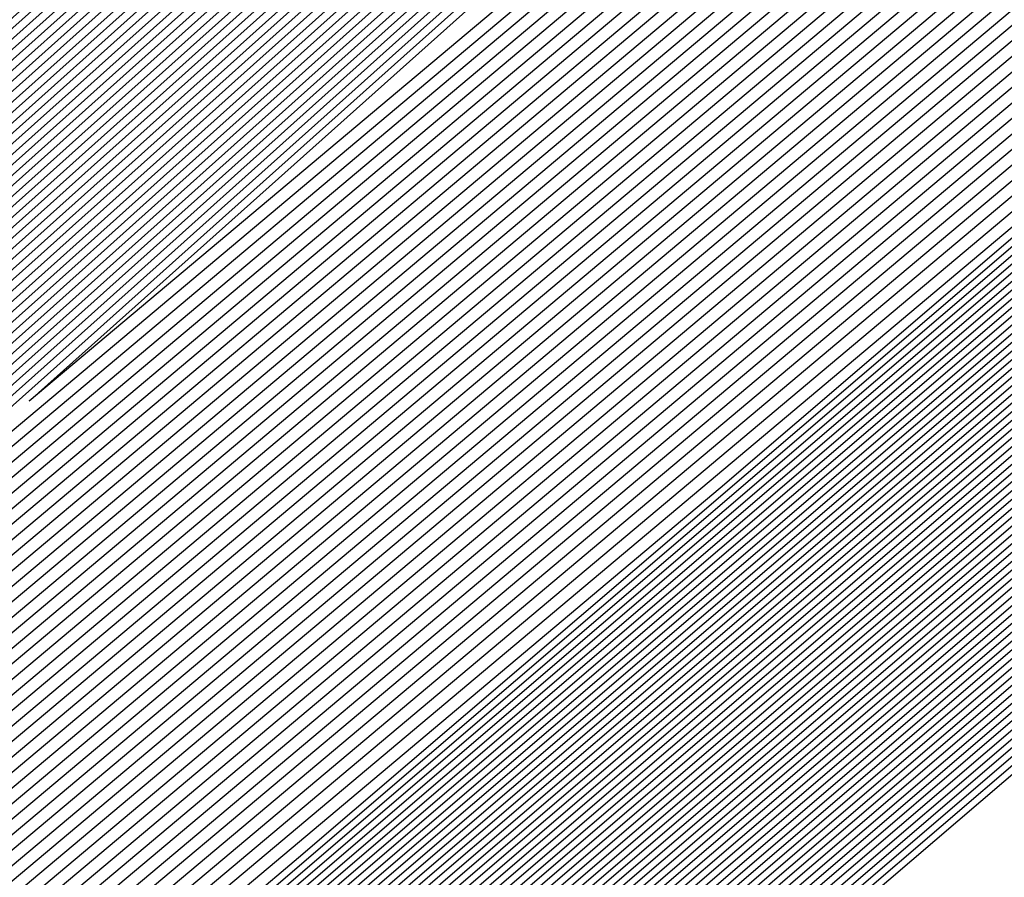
# Model space of a CAD drawing. Extents: x 3249832 to 3255657, y 13789405 to 13793316.
# Tile 875 of 1056: x 3253210.459 to 3253210.727, y 13791259.012 to 13791259.245. Entities that reach past the tile are written whole.
import ezdxf

# ---------------------------------------------------------------- set-up
doc = ezdxf.new("R2010")
doc.units = 0
doc.header["$LTSCALE"] = 100
doc.header["$MEASUREMENT"] = 0
for name, color, linetype in [('GRATIO_03231_CON', 1, 'CONTINUOUS'), ('GRATIO_0323_ICON', 1, 'CONTINUOUS'), ('TARGETS_EAST', 7, 'CONTINUOUS')]:
    doc.layers.add(name, color=color, linetype=linetype)

# ---------------------------------------------------------------- blocks, each defined once
blk = doc.blocks.new('Gratio_032316_contours')
at = {"layer": 'GRATIO_03231_CON', "color": 5, "linetype": 'Continuous', "flags": 128}
for points in [[(3253308.192, 13791343.54795), (3253292.88418, 13791330.06879), (3253274.82152, 13791314.26524), (3253259.43492, 13791300.86805), (3253250.80192, 13791293.42045), (3253247.58666, 13791290.71576), (3253247.09991, 13791290.35984), (3253246.63023, 13791289.95949), (3253243.37731, 13791287.12548), (3253234.5186, 13791279.46953), (3253219.10173, 13791266.20888), (3253203.65505, 13791252.98282), (3253196.57706, 13791247.03615)], [(3253307.93948, 13791343.33011), (3253292.69468, 13791329.90645), (3253274.70635, 13791314.16802), (3253259.38301, 13791300.82611), (3253250.78538, 13791293.40937), (3253247.58319, 13791290.71602), (3253247.09838, 13791290.36164), (3253246.63006, 13791289.96223), (3253243.38596, 13791287.13554), (3253234.55099, 13791279.49977), (3253219.17525, 13791266.27429), (3253203.76972, 13791253.08339), (3253196.71057, 13791247.15255)], [(3253307.68696, 13791343.11228), (3253292.50518, 13791329.74412), (3253274.59119, 13791314.0708), (3253259.33109, 13791300.78416), (3253250.76884, 13791293.3983), (3253247.57972, 13791290.71628), (3253247.09685, 13791290.36343), (3253246.62988, 13791289.96496), (3253243.39462, 13791287.1456), (3253234.58339, 13791279.53), (3253219.24877, 13791266.33971), (3253203.88439, 13791253.18397), (3253196.84408, 13791247.26894)], [(3253307.18192, 13791342.67661), (3253292.12619, 13791329.41946), (3253274.36086, 13791313.87636), (3253259.22726, 13791300.70028), (3253250.73575, 13791293.37615), (3253247.57277, 13791290.7168), (3253247.09378, 13791290.36703), (3253246.62953, 13791289.97042), (3253243.41193, 13791287.16573), (3253234.64818, 13791279.59048), (3253219.39582, 13791266.47055), (3253204.11372, 13791253.38512), (3253197.11109, 13791247.50173)], [(3253306.9294, 13791342.45877), (3253291.93669, 13791329.25712), (3253274.24569, 13791313.77914), (3253259.17535, 13791300.65833), (3253250.71921, 13791293.36507), (3253247.5693, 13791290.71706), (3253247.09225, 13791290.36882), (3253246.62935, 13791289.97315), (3253243.42058, 13791287.17579), (3253234.68057, 13791279.62072), (3253219.46933, 13791266.53596), (3253204.22838, 13791253.4857), (3253197.2446, 13791247.61813)], [(3253306.67688, 13791342.24094), (3253291.74719, 13791329.09479), (3253274.13052, 13791313.68192), (3253259.12343, 13791300.61639), (3253250.70267, 13791293.354), (3253247.56583, 13791290.71731), (3253247.09072, 13791290.37062), (3253246.62918, 13791289.97588), (3253243.42924, 13791287.18585), (3253234.71297, 13791279.65096), (3253219.54285, 13791266.60138), (3253204.34305, 13791253.58627), (3253197.37811, 13791247.73453)], [(3253306.42436, 13791342.0231), (3253291.55769, 13791328.93246), (3253274.01535, 13791313.58469), (3253259.07151, 13791300.57445), (3253250.68613, 13791293.34292), (3253247.56236, 13791290.71757), (3253247.08919, 13791290.37242), (3253246.629, 13791289.97862), (3253243.43789, 13791287.19591), (3253234.74536, 13791279.68119), (3253219.61637, 13791266.6668), (3253204.45771, 13791253.68685), (3253197.51162, 13791247.85092)], [(3253305.91932, 13791341.58743), (3253291.17869, 13791328.60779), (3253273.78502, 13791313.39025), (3253258.96768, 13791300.49056), (3253250.65304, 13791293.32077), (3253247.55541, 13791290.71809), (3253247.08612, 13791290.37601), (3253246.62865, 13791289.98408), (3253243.4552, 13791287.21604), (3253234.81015, 13791279.74167), (3253219.76341, 13791266.79763), (3253204.68704, 13791253.888), (3253197.77863, 13791248.08372)], [(3253305.6668, 13791341.36959), (3253290.98919, 13791328.44546), (3253273.66985, 13791313.29303), (3253258.91577, 13791300.44861), (3253250.6365, 13791293.30969), (3253247.55194, 13791290.71835), (3253247.08459, 13791290.37781), (3253246.62848, 13791289.98681), (3253243.46386, 13791287.2261), (3253234.84255, 13791279.77191), (3253219.83693, 13791266.86305), (3253204.80171, 13791253.98858), (3253197.91214, 13791248.20012)], [(3253305.41428, 13791341.15176), (3253290.79969, 13791328.28313), (3253273.55469, 13791313.19581), (3253258.86385, 13791300.40667), (3253250.61995, 13791293.29862), (3253247.54847, 13791290.71861), (3253247.08306, 13791290.3796), (3253246.6283, 13791289.98954), (3253243.47251, 13791287.23616), (3253234.87494, 13791279.80214), (3253219.91045, 13791266.92847), (3253204.91637, 13791254.08915), (3253198.04565, 13791248.31651)], [(3253305.16176, 13791340.93392), (3253290.6102, 13791328.1208), (3253273.43952, 13791313.09859), (3253258.81194, 13791300.36473), (3253250.60341, 13791293.28754), (3253247.545, 13791290.71886), (3253247.08152, 13791290.3814), (3253246.62812, 13791289.99227), (3253243.48117, 13791287.24622), (3253234.90734, 13791279.83238), (3253219.98397, 13791266.99388), (3253205.03104, 13791254.18973), (3253198.17916, 13791248.43291)], [(3253304.65672, 13791340.49825), (3253290.2312, 13791327.79613), (3253273.20919, 13791312.90414), (3253258.70811, 13791300.28084), (3253250.57033, 13791293.26539), (3253247.53805, 13791290.71938), (3253247.07846, 13791290.385), (3253246.62777, 13791289.99774), (3253243.49848, 13791287.26634), (3253234.97213, 13791279.89286), (3253220.13101, 13791267.12472), (3253205.26037, 13791254.39088), (3253198.44617, 13791248.6657)], [(3253304.4042, 13791340.28041), (3253290.0417, 13791327.6338), (3253273.09402, 13791312.80692), (3253258.65619, 13791300.2389), (3253250.55378, 13791293.25432), (3253247.53458, 13791290.71964), (3253247.07693, 13791290.38679), (3253246.6276, 13791290.00047), (3253243.50713, 13791287.2764), (3253235.00453, 13791279.9231), (3253220.20453, 13791267.19013), (3253205.37503, 13791254.49146), (3253198.57968, 13791248.7821)], [(3253304.15168, 13791340.06258), (3253289.8522, 13791327.47147), (3253272.97886, 13791312.7097), (3253258.60428, 13791300.19695), (3253250.53724, 13791293.24324), (3253247.53111, 13791290.7199), (3253247.07539, 13791290.38859), (3253246.62742, 13791290.0032), (3253243.51579, 13791287.28647), (3253235.03692, 13791279.95333), (3253220.27805, 13791267.25555), (3253205.4897, 13791254.59203), (3253198.71319, 13791248.8985)], [(3253303.89916, 13791339.84474), (3253289.6627, 13791327.30914), (3253272.86369, 13791312.61248), (3253258.55236, 13791300.15501), (3253250.5207, 13791293.23216), (3253247.52764, 13791290.72015), (3253247.07386, 13791290.39039), (3253246.62724, 13791290.00593), (3253243.52444, 13791287.29653), (3253235.06932, 13791279.98357), (3253220.35157, 13791267.32097), (3253205.60436, 13791254.69261), (3253198.8467, 13791249.01489)], [(3253303.39412, 13791339.40907), (3253289.2837, 13791326.98447), (3253272.63335, 13791312.41804), (3253258.44853, 13791300.07112), (3253250.48761, 13791293.21001), (3253247.52069, 13791290.72067), (3253247.0708, 13791290.39398), (3253246.62689, 13791290.0114), (3253243.54175, 13791287.31665), (3253235.13411, 13791280.04405), (3253220.49861, 13791267.4518), (3253205.83369, 13791254.89376), (3253199.11371, 13791249.24769)], [(3253303.1416, 13791339.19123), (3253289.09421, 13791326.82214), (3253272.51819, 13791312.32081), (3253258.39661, 13791300.02918), (3253250.47107, 13791293.19894), (3253247.51722, 13791290.72093), (3253247.06927, 13791290.39578), (3253246.62672, 13791290.01413), (3253243.55041, 13791287.32671), (3253235.1665, 13791280.07429), (3253220.57213, 13791267.51722), (3253205.94836, 13791254.99434), (3253199.24722, 13791249.36409)], [(3253302.88908, 13791338.9734), (3253288.90471, 13791326.65981), (3253272.40302, 13791312.22359), (3253258.3447, 13791299.98724), (3253250.45453, 13791293.18786), (3253247.51375, 13791290.72119), (3253247.06773, 13791290.39757), (3253246.62654, 13791290.01686), (3253243.55907, 13791287.33677), (3253235.1989, 13791280.10452), (3253220.64565, 13791267.58263), (3253206.06302, 13791255.09491), (3253199.38073, 13791249.48048)], [(3253302.63656, 13791338.75556), (3253288.71521, 13791326.49747), (3253272.28786, 13791312.12637), (3253258.29278, 13791299.94529), (3253250.43798, 13791293.17679), (3253247.51028, 13791290.72145), (3253247.0662, 13791290.39937), (3253246.62637, 13791290.01959), (3253243.56772, 13791287.34683), (3253235.23129, 13791280.13476), (3253220.71917, 13791267.64805), (3253206.17769, 13791255.19549), (3253199.51423, 13791249.59688)], [(3253302.13153, 13791338.31989), (3253288.33621, 13791326.17281), (3253272.05752, 13791311.93193), (3253258.18895, 13791299.8614), (3253250.4049, 13791293.15464), (3253247.50334, 13791290.72196), (3253247.06314, 13791290.40297), (3253246.62601, 13791290.02505), (3253243.58503, 13791287.36696), (3253235.29608, 13791280.19524), (3253220.86621, 13791267.77889), (3253206.40702, 13791255.39664), (3253199.78125, 13791249.82967)], [(3253301.879, 13791338.10206), (3253288.14671, 13791326.01048), (3253271.94236, 13791311.83471), (3253258.13704, 13791299.81946), (3253250.38836, 13791293.14356), (3253247.49986, 13791290.72222), (3253247.0616, 13791290.40476), (3253246.62584, 13791290.02779), (3253243.59369, 13791287.37702), (3253235.32848, 13791280.22547), (3253220.93973, 13791267.8443), (3253206.52168, 13791255.49722), (3253199.91476, 13791249.94607)], [(3253301.62648, 13791337.88422), (3253287.95721, 13791325.84815), (3253271.82719, 13791311.73748), (3253258.08512, 13791299.77752), (3253250.37181, 13791293.13248), (3253247.49639, 13791290.72248), (3253247.06007, 13791290.40656), (3253246.62566, 13791290.03052), (3253243.60234, 13791287.38708), (3253235.36087, 13791280.25571), (3253221.01325, 13791267.90972), (3253206.63635, 13791255.59779), (3253200.04827, 13791250.06247)], [(3253301.37397, 13791337.66638), (3253287.76771, 13791325.68581), (3253271.71202, 13791311.64027), (3253258.03321, 13791299.73557), (3253250.35527, 13791293.12141), (3253247.49292, 13791290.72274), (3253247.05854, 13791290.40836), (3253246.62549, 13791290.03325), (3253243.611, 13791287.39714), (3253235.39327, 13791280.28595), (3253221.08677, 13791267.97514), (3253206.75101, 13791255.69837), (3253200.18178, 13791250.17887)], [(3253300.86893, 13791337.23071), (3253287.38872, 13791325.36115), (3253271.48169, 13791311.44582), (3253257.92938, 13791299.65169), (3253250.32219, 13791293.09926), (3253247.48598, 13791290.72325), (3253247.05547, 13791290.41195), (3253246.62514, 13791290.03871), (3253243.62831, 13791287.41727), (3253235.45806, 13791280.34643), (3253221.23381, 13791268.10597), (3253206.98034, 13791255.89952), (3253200.44879, 13791250.41166)], [(3253300.61641, 13791337.01288), (3253287.19922, 13791325.19882), (3253271.36652, 13791311.3486), (3253257.87746, 13791299.60974), (3253250.30564, 13791293.08818), (3253247.4825, 13791290.72351), (3253247.05394, 13791290.41375), (3253246.62496, 13791290.04144), (3253243.63696, 13791287.42733), (3253235.49045, 13791280.37666), (3253221.30733, 13791268.17139), (3253207.09501, 13791256.0001), (3253200.5823, 13791250.52806)], [(3253300.36389, 13791336.79504), (3253287.00972, 13791325.03648), (3253271.25136, 13791311.25138), (3253257.82555, 13791299.5678), (3253250.2891, 13791293.07711), (3253247.47903, 13791290.72377), (3253247.05241, 13791290.41554), (3253246.62478, 13791290.04418), (3253243.64562, 13791287.43739), (3253235.52285, 13791280.4069), (3253221.38085, 13791268.2368), (3253207.20967, 13791256.10068), (3253200.71581, 13791250.64445)], [(3253300.11137, 13791336.57721), (3253286.82022, 13791324.87415), (3253271.13619, 13791311.15416), (3253257.77363, 13791299.52586), (3253250.27256, 13791293.06603), (3253247.47556, 13791290.72403), (3253247.05088, 13791290.41734), (3253246.62461, 13791290.04691), (3253243.65427, 13791287.44745), (3253235.55525, 13791280.43714), (3253221.45437, 13791268.30222), (3253207.32434, 13791256.20125), (3253200.84931, 13791250.76085)], [(3253299.60633, 13791336.14153), (3253286.44122, 13791324.54949), (3253270.90586, 13791310.95971), (3253257.6698, 13791299.44197), (3253250.23947, 13791293.04388), (3253247.46862, 13791290.72454), (3253247.04781, 13791290.42093), (3253246.62426, 13791290.05237), (3253243.67158, 13791287.46757), (3253235.62004, 13791280.49761), (3253221.60141, 13791268.43306), (3253207.55367, 13791256.4024), (3253201.11633, 13791250.99364)], [(3253299.35381, 13791335.9237), (3253286.25172, 13791324.38716), (3253270.79069, 13791310.86249), (3253257.61789, 13791299.40003), (3253250.22293, 13791293.0328), (3253247.46514, 13791290.7248), (3253247.04628, 13791290.42273), (3253246.62408, 13791290.0551), (3253243.68024, 13791287.47763), (3253235.65243, 13791280.52785), (3253221.67493, 13791268.49847), (3253207.66834, 13791256.50298), (3253201.24984, 13791251.11004)], [(3253299.10129, 13791335.70586), (3253286.06223, 13791324.22482), (3253270.67552, 13791310.76527), (3253257.56597, 13791299.35808), (3253250.20639, 13791293.02173), (3253247.46167, 13791290.72506), (3253247.04475, 13791290.42453), (3253246.62391, 13791290.05783), (3253243.68889, 13791287.4877), (3253235.68483, 13791280.55809), (3253221.74845, 13791268.56389), (3253207.783, 13791256.60355), (3253201.38335, 13791251.22644)], [(3253298.84877, 13791335.48803), (3253285.87273, 13791324.06249), (3253270.56035, 13791310.66805), (3253257.51405, 13791299.31614), (3253250.18984, 13791293.01065), (3253247.4582, 13791290.72532), (3253247.04322, 13791290.42633), (3253246.62373, 13791290.06056), (3253243.69755, 13791287.49776), (3253235.71722, 13791280.58833), (3253221.82197, 13791268.62931), (3253207.89767, 13791256.70413), (3253201.51686, 13791251.34284)], [(3253298.34373, 13791335.05235), (3253285.49373, 13791323.73782), (3253270.33006, 13791310.47357), (3253257.41034, 13791299.23211), (3253250.15702, 13791292.9882), (3253247.45165, 13791290.72536), (3253247.04061, 13791290.42937), (3253246.62378, 13791290.06555), (3253243.71512, 13791287.51757), (3253235.78213, 13791280.64867), (3253221.96904, 13791268.7601), (3253208.127, 13791256.90528), (3253201.78387, 13791251.57563)], [(3253298.09121, 13791334.83452), (3253285.30424, 13791323.57548), (3253270.21493, 13791310.37629), (3253257.35856, 13791299.19), (3253250.14077, 13791292.97675), (3253247.44864, 13791290.72505), (3253247.03961, 13791290.4305), (3253246.62406, 13791290.06771), (3253243.72406, 13791287.52727), (3253235.81466, 13791280.67874), (3253222.0426, 13791268.82547), (3253208.24167, 13791257.00585), (3253201.91738, 13791251.69203)], [(3253297.83869, 13791334.61668), (3253285.11475, 13791323.41314), (3253270.09981, 13791310.27902), (3253257.30679, 13791299.14788), (3253250.12455, 13791292.96527), (3253247.44567, 13791290.72468), (3253247.03867, 13791290.43158), (3253246.62439, 13791290.06982), (3253243.73305, 13791287.53693), (3253235.8472, 13791280.70879), (3253222.11616, 13791268.89083), (3253208.35634, 13791257.10642), (3253202.05089, 13791251.80842)], [(3253222.18973, 13791268.9562), (3253208.47101, 13791257.20698), (3253202.18439, 13791251.92482), (3253202.18439, 13791251.92482), (3253208.30778, 13791257.39414), (3253221.8874, 13791269.30278)], [(3253222.33685, 13791269.08692), (3253208.70035, 13791257.40813), (3253202.45141, 13791252.15761), (3253202.45141, 13791252.15761), (3253208.5381, 13791257.59416), (3253222.03635, 13791269.43142)], [(3253222.41042, 13791269.15229), (3253208.81502, 13791257.50869), (3253202.58492, 13791252.27401), (3253202.58492, 13791252.27401), (3253208.65326, 13791257.69417), (3253222.11082, 13791269.49575)], [(3253222.48398, 13791269.21765), (3253208.92969, 13791257.60926), (3253202.71843, 13791252.39041), (3253202.71843, 13791252.39041), (3253208.76842, 13791257.79418), (3253222.18529, 13791269.56007)], [(3253222.55754, 13791269.28301), (3253209.04436, 13791257.70983), (3253202.85194, 13791252.50681), (3253202.85193, 13791252.50681), (3253208.88358, 13791257.89419), (3253222.25977, 13791269.62439)], [(3253222.70467, 13791269.41374), (3253209.2737, 13791257.91097), (3253203.11895, 13791252.7396), (3253203.11895, 13791252.7396), (3253209.1139, 13791258.0942), (3253222.40871, 13791269.75304)], [(3253222.77823, 13791269.4791), (3253209.38837, 13791258.01154), (3253203.25246, 13791252.856), (3253203.25246, 13791252.856), (3253209.22906, 13791258.19421), (3253222.48319, 13791269.81736)], [(3253222.8518, 13791269.54447), (3253209.50304, 13791258.11211), (3253203.38597, 13791252.97239), (3253203.38597, 13791252.97239), (3253209.34422, 13791258.29422), (3253222.55766, 13791269.88168)], [(3253222.92536, 13791269.60983), (3253209.61771, 13791258.21268), (3253203.51947, 13791253.08879), (3253203.51947, 13791253.08879), (3253209.45938, 13791258.39423), (3253222.63214, 13791269.946)], [(3253294.55593, 13791331.78482), (3253282.65133, 13791321.30274), (3253268.6032, 13791309.01445), (3253256.6338, 13791298.60027), (3253249.91373, 13791292.81609), (3253247.40711, 13791290.71997), (3253247.02638, 13791290.44557), (3253246.62867, 13791290.09727), (3253243.8498, 13791287.66252), (3253236.27025, 13791281.09954), (3253223.07249, 13791269.74056), (3253209.84706, 13791258.41382), (3253203.78649, 13791253.32159), (3253203.78649, 13791253.32159), (3253209.68971, 13791258.59423), (3253222.78114, 13791270.07458), (3253235.89161, 13791281.53353), (3253243.79641, 13791288.43297), (3253249.04881, 13791292.99861), (3253256.14655, 13791299.14707), (3253268.13516, 13791309.52901), (3253282.25127, 13791321.73092), (3253294.2793, 13791332.07331)], [(3253294.30341, 13791331.56698), (3253282.46184, 13791321.1404), (3253268.48808, 13791308.91717), (3253256.58203, 13791298.55815), (3253249.89752, 13791292.80461), (3253247.40414, 13791290.71961), (3253247.02543, 13791290.44664), (3253246.629, 13791290.09938), (3253243.85878, 13791287.67218), (3253236.30279, 13791281.1296), (3253223.14605, 13791269.80592), (3253209.96173, 13791258.51439), (3253203.92, 13791253.43798), (3253203.92, 13791253.43798), (3253209.80487, 13791258.69424), (3253222.85565, 13791270.13885), (3253235.92547, 13791281.56208), (3253243.80512, 13791288.43921), (3253249.03601, 13791292.98573), (3253256.09723, 13791299.1022), (3253268.02248, 13791309.42905), (3253282.06389, 13791321.56632), (3253294.02824, 13791331.85395)], [(3253294.05089, 13791331.34915), (3253282.27235, 13791320.97806), (3253268.37296, 13791308.8199), (3253256.53026, 13791298.51602), (3253249.8813, 13791292.79314), (3253247.40117, 13791290.71925), (3253247.02448, 13791290.44772), (3253246.62933, 13791290.10149), (3253243.86776, 13791287.68184), (3253236.33533, 13791281.15966), (3253223.21961, 13791269.87129), (3253210.0764, 13791258.61496), (3253204.05351, 13791253.55438), (3253204.05351, 13791253.55438), (3253209.92004, 13791258.79424), (3253222.93017, 13791270.20313), (3253235.95934, 13791281.59062), (3253243.81382, 13791288.44544), (3253249.02321, 13791292.97286), (3253256.04791, 13791299.05733), (3253267.90979, 13791309.32909), (3253281.87651, 13791321.40172), (3253293.77719, 13791331.63458)], [(3253293.79837, 13791331.13131), (3253282.08285, 13791320.81572), (3253268.25784, 13791308.72262), (3253256.47849, 13791298.4739), (3253249.86508, 13791292.78166), (3253247.39821, 13791290.71889), (3253247.02354, 13791290.4488), (3253246.62966, 13791290.1036), (3253243.87675, 13791287.6915), (3253236.36787, 13791281.18972), (3253223.29318, 13791269.93665), (3253210.19107, 13791258.71553), (3253204.18702, 13791253.67078), (3253204.18701, 13791253.67078), (3253210.0352, 13791258.89424), (3253223.00468, 13791270.26741), (3253235.9932, 13791281.61917), (3253243.82253, 13791288.45167), (3253249.01041, 13791292.95999), (3253255.9986, 13791299.01245), (3253267.79711, 13791309.22914), (3253281.68913, 13791321.23712), (3253293.52613, 13791331.41522)], [(3253281.70387, 13791320.49104), (3253268.02759, 13791308.52807), (3253256.37495, 13791298.38965), (3253249.83265, 13791292.75871), (3253247.39227, 13791290.71816), (3253247.02165, 13791290.45095), (3253246.63032, 13791290.10782), (3253243.89471, 13791287.71083), (3253236.43295, 13791281.24983), (3253223.4403, 13791270.06738), (3253210.42041, 13791258.91666), (3253204.45403, 13791253.90357), (3253204.45403, 13791253.90357), (3253210.2655, 13791259.09429), (3253223.15342, 13791270.39627), (3253236.05998, 13791281.67732), (3253243.49467, 13791288.16911), (3253246.23629, 13791290.55891), (3253246.63094, 13791290.89792), (3253246.97688, 13791291.19282), (3253249.38096, 13791293.27243), (3253255.90221, 13791298.92109), (3253267.57241, 13791309.02875), (3253281.31446, 13791320.90786)], [(3253281.51437, 13791320.3287), (3253267.91246, 13791308.4308), (3253256.32319, 13791298.34753), (3253249.81643, 13791292.74723), (3253247.38931, 13791290.7178), (3253247.0207, 13791290.45203), (3253246.63065, 13791290.10993), (3253243.90369, 13791287.72049), (3253236.4655, 13791281.27989), (3253223.51387, 13791270.13274), (3253210.53508, 13791259.01723), (3253204.58754, 13791254.01997), (3253204.58754, 13791254.01997), (3253210.38066, 13791259.1943), (3253223.22789, 13791270.4606), (3253236.0937, 13791281.70603), (3253243.50493, 13791288.17732), (3253246.23793, 13791290.55953), (3253246.63143, 13791290.89735), (3253246.97568, 13791291.19044), (3253249.36691, 13791293.25849), (3253255.85289, 13791298.87622), (3253267.45972, 13791308.92879), (3253281.12708, 13791320.74326)], [(3253281.32488, 13791320.16636), (3253267.79734, 13791308.33352), (3253256.27142, 13791298.30541), (3253249.80022, 13791292.73576), (3253247.38634, 13791290.71744), (3253247.01976, 13791290.4531), (3253246.63098, 13791290.11204), (3253243.91267, 13791287.73015), (3253236.49804, 13791281.30995), (3253223.58743, 13791270.1981), (3253210.64975, 13791259.1178), (3253204.72105, 13791254.13636), (3253204.72105, 13791254.13637), (3253210.49582, 13791259.2943), (3253223.30236, 13791270.52492), (3253236.12742, 13791281.73474), (3253243.51518, 13791288.18552), (3253246.23956, 13791290.56015), (3253246.63193, 13791290.89678), (3253246.97448, 13791291.18805), (3253249.35287, 13791293.24455), (3253255.80356, 13791298.83135), (3253267.34704, 13791308.82884), (3253280.9397, 13791320.57865)], [(3253281.13539, 13791320.00402), (3253267.68222, 13791308.23625), (3253256.21965, 13791298.26328), (3253249.784, 13791292.72428), (3253247.38337, 13791290.71708), (3253247.01881, 13791290.45418), (3253246.63131, 13791290.11416), (3253243.92165, 13791287.73981), (3253236.53058, 13791281.34001), (3253223.66099, 13791270.26347), (3253210.76442, 13791259.21837), (3253204.85455, 13791254.25276), (3253204.85455, 13791254.25276), (3253210.61098, 13791259.39431), (3253223.37683, 13791270.58925), (3253236.16114, 13791281.76345), (3253243.52543, 13791288.19373), (3253246.2412, 13791290.56077), (3253246.63242, 13791290.89621), (3253246.97329, 13791291.18567), (3253249.33882, 13791293.23061), (3253255.75424, 13791298.78648), (3253267.23435, 13791308.72888), (3253280.75231, 13791320.41405)], [(3253267.45197, 13791308.0417), (3253256.11611, 13791298.17904), (3253249.75157, 13791292.70133), (3253247.37744, 13791290.71635), (3253247.01692, 13791290.45633), (3253246.63197, 13791290.11838), (3253243.93961, 13791287.75913), (3253236.59567, 13791281.40012), (3253223.80812, 13791270.3942), (3253210.99376, 13791259.41951), (3253205.12157, 13791254.48556), (3253205.12157, 13791254.48556), (3253210.84129, 13791259.59433), (3253223.52577, 13791270.7179), (3253236.22858, 13791281.82086), (3253243.54593, 13791288.21014), (3253246.24446, 13791290.562), (3253246.6334, 13791290.89508), (3253246.97089, 13791291.1809), (3253249.31072, 13791293.20273), (3253255.65559, 13791298.69674), (3253267.00898, 13791308.52897)], [(3253267.33685, 13791307.94442), (3253256.06434, 13791298.13691), (3253249.73535, 13791292.68985), (3253247.37447, 13791290.71599), (3253247.01598, 13791290.45741), (3253246.6323, 13791290.12049), (3253243.9486, 13791287.76879), (3253236.62821, 13791281.43018), (3253223.88168, 13791270.45956), (3253211.10843, 13791259.52008), (3253205.25508, 13791254.60195), (3253205.25508, 13791254.60195), (3253210.95645, 13791259.69434), (3253223.60023, 13791270.78223), (3253236.2623, 13791281.84957), (3253243.55619, 13791288.21834), (3253246.2461, 13791290.56262), (3253246.63389, 13791290.89451), (3253246.96969, 13791291.17852), (3253249.29667, 13791293.18879), (3253255.60626, 13791298.65187), (3253266.8963, 13791308.42902)], [(3253267.22172, 13791307.84715), (3253256.01257, 13791298.09479), (3253249.71913, 13791292.67838), (3253247.37151, 13791290.71563), (3253247.01503, 13791290.45848), (3253246.63263, 13791290.1226), (3253243.95758, 13791287.77846), (3253236.66075, 13791281.46024), (3253223.95525, 13791270.52492), (3253211.2231, 13791259.62065), (3253205.38858, 13791254.71835), (3253205.38859, 13791254.71835), (3253211.07161, 13791259.79435), (3253223.6747, 13791270.84655), (3253236.29602, 13791281.87828), (3253243.56644, 13791288.22655), (3253246.24773, 13791290.56324), (3253246.63439, 13791290.89394), (3253246.9685, 13791291.17613), (3253249.28262, 13791293.17485), (3253255.55694, 13791298.607), (3253266.78361, 13791308.32906)], [(3253267.1066, 13791307.74987), (3253255.96081, 13791298.05266), (3253249.70292, 13791292.6669), (3253247.36854, 13791290.71526), (3253247.01409, 13791290.45956), (3253246.63296, 13791290.12471), (3253243.96656, 13791287.78812), (3253236.69329, 13791281.49029), (3253224.02881, 13791270.59029), (3253211.33777, 13791259.72122), (3253205.52209, 13791254.83475), (3253205.52209, 13791254.83475), (3253211.18677, 13791259.89435), (3253223.74917, 13791270.91088), (3253236.32974, 13791281.90699), (3253243.57669, 13791288.23475), (3253246.24937, 13791290.56386), (3253246.63488, 13791290.89337), (3253246.9673, 13791291.17375), (3253249.26858, 13791293.16091), (3253255.50762, 13791298.56213), (3253266.67093, 13791308.22911)], [(3253266.87636, 13791307.55532), (3253255.85727, 13791297.96842), (3253249.67048, 13791292.64395), (3253247.36261, 13791290.71454), (3253247.01219, 13791290.46171), (3253246.63362, 13791290.12893), (3253243.98452, 13791287.80744), (3253236.75838, 13791281.55041), (3253224.17594, 13791270.72101), (3253211.56711, 13791259.92236), (3253205.78911, 13791255.06754), (3253205.78911, 13791255.06754), (3253211.41709, 13791260.09437), (3253223.89811, 13791271.03953), (3253236.39717, 13791281.9644), (3253243.59719, 13791288.25117), (3253246.25263, 13791290.56509), (3253246.63586, 13791290.89224), (3253246.96491, 13791291.16898), (3253249.24048, 13791293.13303), (3253255.40897, 13791298.4724), (3253266.44556, 13791308.0292)], [(3253266.76123, 13791307.45805), (3253255.8055, 13791297.92629), (3253249.65427, 13791292.63247), (3253247.35964, 13791290.71418), (3253247.01125, 13791290.46279), (3253246.63395, 13791290.13104), (3253243.9935, 13791287.8171), (3253236.79092, 13791281.58047), (3253224.2495, 13791270.78638), (3253211.68179, 13791260.02293), (3253205.92262, 13791255.18394), (3253205.92262, 13791255.18394), (3253211.53225, 13791260.19438), (3253223.97258, 13791271.10386), (3253236.43089, 13791281.99311), (3253243.60744, 13791288.25937), (3253246.25427, 13791290.56571), (3253246.63635, 13791290.89167), (3253246.96371, 13791291.1666), (3253249.22643, 13791293.11909), (3253255.35964, 13791298.42753), (3253266.33287, 13791307.92924)], [(3253266.64611, 13791307.36077), (3253255.75373, 13791297.88417), (3253249.63805, 13791292.621), (3253247.35667, 13791290.71382), (3253247.0103, 13791290.46387), (3253246.63428, 13791290.13316), (3253244.00248, 13791287.82676), (3253236.82346, 13791281.61053), (3253224.32306, 13791270.85174), (3253211.79646, 13791260.1235), (3253206.05613, 13791255.30034), (3253206.05613, 13791255.30033), (3253211.64741, 13791260.29439), (3253224.04705, 13791271.16818), (3253236.46461, 13791282.02182), (3253243.6177, 13791288.26758), (3253246.2559, 13791290.56633), (3253246.63684, 13791290.8911), (3253246.96251, 13791291.16422), (3253249.21238, 13791293.10515), (3253255.31032, 13791298.38266), (3253266.22019, 13791307.82929)], [(3253266.53099, 13791307.2635), (3253255.70196, 13791297.84205), (3253249.62183, 13791292.60952), (3253247.35371, 13791290.71345), (3253247.00936, 13791290.46494), (3253246.63461, 13791290.13527), (3253244.01147, 13791287.83642), (3253236.856, 13791281.64058), (3253224.39663, 13791270.9171), (3253211.91113, 13791260.22407), (3253206.18963, 13791255.41673), (3253206.18963, 13791255.41673), (3253211.76257, 13791260.3944), (3253224.12152, 13791271.23251), (3253236.49833, 13791282.05053), (3253243.62795, 13791288.27578), (3253246.25754, 13791290.56695), (3253246.63734, 13791290.89054), (3253246.96131, 13791291.16183), (3253249.19833, 13791293.09121), (3253255.26099, 13791298.33779), (3253266.1075, 13791307.72933)], [(3253266.30074, 13791307.06895), (3253255.59843, 13791297.7578), (3253249.5894, 13791292.58657), (3253247.34778, 13791290.71273), (3253247.00747, 13791290.4671), (3253246.63526, 13791290.13949), (3253244.02943, 13791287.85574), (3253236.92109, 13791281.7007), (3253224.54375, 13791271.04783), (3253212.14047, 13791260.42521), (3253206.45665, 13791255.64953), (3253206.45665, 13791255.64953), (3253211.99289, 13791260.59441), (3253224.27046, 13791271.36115), (3253236.56577, 13791282.10794), (3253243.64845, 13791288.29219), (3253246.2608, 13791290.56818), (3253246.63832, 13791290.8894), (3253246.95892, 13791291.15707), (3253249.17024, 13791293.06333), (3253255.16235, 13791298.24805), (3253265.88213, 13791307.52942)], [(3253266.18562, 13791306.97167), (3253255.54666, 13791297.71567), (3253249.57318, 13791292.57509), (3253247.34481, 13791290.71237), (3253247.00652, 13791290.46817), (3253246.63559, 13791290.1416), (3253244.03841, 13791287.86541), (3253236.95363, 13791281.73076), (3253224.61732, 13791271.1132), (3253212.25514, 13791260.52577), (3253206.59016, 13791255.76592), (3253206.59016, 13791255.76592), (3253212.10805, 13791260.69442), (3253224.34492, 13791271.42548), (3253236.59949, 13791282.13665), (3253243.6587, 13791288.3004), (3253246.26244, 13791290.5688), (3253246.63881, 13791290.88883), (3253246.95772, 13791291.15468), (3253249.15619, 13791293.04939), (3253255.11302, 13791298.20318), (3253265.76944, 13791307.42947)], [(3253266.07049, 13791306.8744), (3253255.49489, 13791297.67355), (3253249.55697, 13791292.56362), (3253247.34184, 13791290.712), (3253247.00558, 13791290.46925), (3253246.63592, 13791290.14371), (3253244.04739, 13791287.87507), (3253236.98617, 13791281.76081), (3253224.69088, 13791271.17856), (3253212.36981, 13791260.62634), (3253206.72366, 13791255.88232), (3253206.72367, 13791255.88232), (3253212.22321, 13791260.79443), (3253224.41939, 13791271.4898), (3253236.63321, 13791282.16536), (3253243.66895, 13791288.30861), (3253246.26407, 13791290.56942), (3253246.6393, 13791290.88827), (3253246.95652, 13791291.1523), (3253249.14214, 13791293.03545), (3253255.0637, 13791298.15831), (3253265.65676, 13791307.32951)], [(3253265.95537, 13791306.77712), (3253255.44312, 13791297.63143), (3253249.54075, 13791292.55214), (3253247.33888, 13791290.71164), (3253247.00463, 13791290.47032), (3253246.63625, 13791290.14582), (3253244.05637, 13791287.88473), (3253237.01871, 13791281.79087), (3253224.76444, 13791271.24392), (3253212.48448, 13791260.72691), (3253206.85717, 13791255.99872), (3253206.85717, 13791255.99872), (3253212.33837, 13791260.89444), (3253224.49386, 13791271.55413), (3253236.66693, 13791282.19407), (3253243.67921, 13791288.31681), (3253246.26571, 13791290.57004), (3253246.6398, 13791290.8877), (3253246.95533, 13791291.14992), (3253249.12809, 13791293.02151), (3253255.01437, 13791298.11344), (3253265.54407, 13791307.22956)], [(3253265.72512, 13791306.58257), (3253255.33958, 13791297.54718), (3253249.50832, 13791292.52919), (3253247.33294, 13791290.71092), (3253247.00274, 13791290.47248), (3253246.63691, 13791290.15005), (3253244.07433, 13791287.90405), (3253237.0838, 13791281.85099), (3253224.91157, 13791271.37465), (3253212.71382, 13791260.92805), (3253207.12419, 13791256.23151), (3253207.12419, 13791256.23151), (3253212.56869, 13791261.09446), (3253224.6428, 13791271.68278), (3253236.73437, 13791282.25148), (3253243.69971, 13791288.33322), (3253246.26897, 13791290.57127), (3253246.64078, 13791290.88656), (3253246.95293, 13791291.14515), (3253249.1, 13791292.99362), (3253254.91572, 13791298.02371), (3253265.3187, 13791307.02965)], [(3253265.61, 13791306.4853), (3253255.28781, 13791297.50506), (3253249.4921, 13791292.51771), (3253247.32998, 13791290.71056), (3253247.0018, 13791290.47355), (3253246.63724, 13791290.15216), (3253244.08331, 13791287.91371), (3253237.11634, 13791281.88104), (3253224.98513, 13791271.44001), (3253212.82849, 13791261.02862), (3253207.2577, 13791256.34791), (3253207.2577, 13791256.34791), (3253212.68385, 13791261.19447), (3253224.71727, 13791271.7471), (3253236.76809, 13791282.28019), (3253243.70996, 13791288.34143), (3253246.27061, 13791290.57189), (3253246.64127, 13791290.88599), (3253246.95174, 13791291.14277), (3253249.08595, 13791292.97968), (3253254.8664, 13791297.97884), (3253265.20602, 13791306.92969)], [(3253265.49488, 13791306.38803), (3253255.23605, 13791297.46293), (3253249.47588, 13791292.50624), (3253247.32701, 13791290.71019), (3253247.00085, 13791290.47463), (3253246.63757, 13791290.15427), (3253244.0923, 13791287.92337), (3253237.14888, 13791281.9111), (3253225.0587, 13791271.50538), (3253212.94316, 13791261.12919), (3253207.39121, 13791256.46431), (3253207.39121, 13791256.46431), (3253212.79901, 13791261.29448), (3253224.79174, 13791271.81143), (3253236.80181, 13791282.3089), (3253243.72021, 13791288.34963), (3253246.27224, 13791290.57251), (3253246.64176, 13791290.88543), (3253246.95054, 13791291.14038), (3253249.0719, 13791292.96574), (3253254.81708, 13791297.93397), (3253265.09333, 13791306.82974)], [(3253265.37976, 13791306.29075), (3253255.18428, 13791297.42081), (3253249.45967, 13791292.49476), (3253247.32404, 13791290.70983), (3253246.9999, 13791290.47571), (3253246.6379, 13791290.15638), (3253244.10128, 13791287.93303), (3253237.18142, 13791281.94116), (3253225.13226, 13791271.57074), (3253213.05783, 13791261.22976), (3253207.52471, 13791256.5807), (3253207.52471, 13791256.5807), (3253212.91417, 13791261.39448), (3253224.86621, 13791271.87575), (3253236.83553, 13791282.33761), (3253243.73047, 13791288.35784), (3253246.27388, 13791290.57313), (3253246.64226, 13791290.88486), (3253246.94934, 13791291.138), (3253249.05785, 13791292.9518), (3253254.76775, 13791297.8891), (3253264.98065, 13791306.72978)], [(3253265.14951, 13791306.0962), (3253255.08074, 13791297.33656), (3253249.42723, 13791292.47181), (3253247.31811, 13791290.70911), (3253246.99801, 13791290.47786), (3253246.63856, 13791290.1606), (3253244.11924, 13791287.95236), (3253237.24651, 13791282.00127), (3253225.27938, 13791271.70147), (3253213.28717, 13791261.4309), (3253207.79173, 13791256.8135), (3253207.79173, 13791256.8135), (3253213.14449, 13791261.5945), (3253225.01515, 13791272.0044), (3253236.90297, 13791282.39502), (3253243.75097, 13791288.37425), (3253246.27714, 13791290.57436), (3253246.64324, 13791290.88372), (3253246.94695, 13791291.13323), (3253249.02975, 13791292.92392), (3253254.6691, 13791297.79936), (3253264.75528, 13791306.52987)], [(3253265.03439, 13791305.99892), (3253255.02897, 13791297.29444), (3253249.41102, 13791292.46033), (3253247.31514, 13791290.70874), (3253246.99707, 13791290.47894), (3253246.63889, 13791290.16271), (3253244.12822, 13791287.96202), (3253237.27905, 13791282.03133), (3253225.35295, 13791271.76683), (3253213.40184, 13791261.53147), (3253207.92524, 13791256.92989), (3253207.92524, 13791256.92989), (3253213.25965, 13791261.69451), (3253225.08961, 13791272.06873), (3253236.93669, 13791282.42373), (3253243.76122, 13791288.38246), (3253246.27878, 13791290.57498), (3253246.64373, 13791290.88316), (3253246.94575, 13791291.13085), (3253249.01571, 13791292.90998), (3253254.61978, 13791297.75449), (3253264.64259, 13791306.42992)], [(3253264.91926, 13791305.90165), (3253254.9772, 13791297.25231), (3253249.3948, 13791292.44886), (3253247.31218, 13791290.70838), (3253246.99612, 13791290.48001), (3253246.63922, 13791290.16482), (3253244.1372, 13791287.97168), (3253237.31159, 13791282.06139), (3253225.42651, 13791271.83219), (3253213.51651, 13791261.63204), (3253208.05874, 13791257.04629), (3253208.05875, 13791257.04629), (3253213.37481, 13791261.79452), (3253225.16408, 13791272.13306), (3253236.97041, 13791282.45244), (3253243.77147, 13791288.39066), (3253246.28041, 13791290.5756), (3253246.64422, 13791290.88259), (3253246.94455, 13791291.12847), (3253249.00166, 13791292.89604), (3253254.57046, 13791297.70962), (3253264.52991, 13791306.32996)], [(3253264.80414, 13791305.80438), (3253254.92543, 13791297.21019), (3253249.37858, 13791292.43738), (3253247.30921, 13791290.70802), (3253246.99518, 13791290.48109), (3253246.63955, 13791290.16693), (3253244.14618, 13791287.98134), (3253237.34413, 13791282.09145), (3253225.50007, 13791271.89756), (3253213.63118, 13791261.73261), (3253208.19225, 13791257.16269), (3253208.19225, 13791257.16269), (3253213.48997, 13791261.89453), (3253225.23855, 13791272.19738), (3253237.00413, 13791282.48115), (3253243.78172, 13791288.39887), (3253246.28205, 13791290.57622), (3253246.64472, 13791290.88202), (3253246.94335, 13791291.12608), (3253248.98761, 13791292.8821), (3253254.52113, 13791297.66475), (3253264.41722, 13791306.23001)], [(3253264.57389, 13791305.60983), (3253254.8219, 13791297.12594), (3253249.34615, 13791292.41443), (3253247.30328, 13791290.7073), (3253246.99329, 13791290.48324), (3253246.64021, 13791290.17116), (3253244.16415, 13791288.00066), (3253237.40922, 13791282.15156), (3253225.6472, 13791272.02829), (3253213.86052, 13791261.93375), (3253208.45927, 13791257.39548), (3253208.45927, 13791257.39548), (3253213.72028, 13791262.09454), (3253225.38749, 13791272.32603), (3253237.07157, 13791282.53856), (3253243.80223, 13791288.41528), (3253246.28532, 13791290.57745), (3253246.6457, 13791290.88089), (3253246.94096, 13791291.12132), (3253248.95951, 13791292.85422), (3253254.42248, 13791297.57502), (3253264.19185, 13791306.0301)], [(3253264.45877, 13791305.51255), (3253254.77013, 13791297.08382), (3253249.32993, 13791292.40295), (3253247.30031, 13791290.70693), (3253246.99234, 13791290.48432), (3253246.64054, 13791290.17327), (3253244.17313, 13791288.01032), (3253237.44176, 13791282.18162), (3253225.72077, 13791272.09365), (3253213.97519, 13791262.03431), (3253208.59278, 13791257.51188), (3253208.59278, 13791257.51188), (3253213.83545, 13791262.19455), (3253225.46196, 13791272.39036), (3253237.10529, 13791282.56727), (3253243.81248, 13791288.42348), (3253246.28695, 13791290.57807), (3253246.64619, 13791290.88032), (3253246.93976, 13791291.11893), (3253248.94547, 13791292.84028), (3253254.37316, 13791297.53015), (3253264.07917, 13791305.93015)], [(3253264.34365, 13791305.41528), (3253254.71836, 13791297.0417), (3253249.31372, 13791292.39148), (3253247.29734, 13791290.70657), (3253246.9914, 13791290.48539), (3253246.64087, 13791290.17538), (3253244.18211, 13791288.01998), (3253237.4743, 13791282.21168), (3253225.79433, 13791272.15901), (3253214.08986, 13791262.13489), (3253208.72629, 13791257.62828), (3253208.72628, 13791257.62828), (3253213.9506, 13791262.29456), (3253225.53643, 13791272.45468), (3253237.13901, 13791282.59598), (3253243.82273, 13791288.43169), (3253246.28858, 13791290.57869), (3253246.64668, 13791290.87975), (3253246.93857, 13791291.11655), (3253248.93142, 13791292.82634), (3253254.32383, 13791297.48528), (3253263.96648, 13791305.83019)], [(3253264.22852, 13791305.318), (3253254.66659, 13791296.99957), (3253249.2975, 13791292.38), (3253247.29438, 13791290.70621), (3253246.99045, 13791290.48647), (3253246.6412, 13791290.17749), (3253244.19109, 13791288.02965), (3253237.50684, 13791282.24174), (3253225.86789, 13791272.22438), (3253214.20454, 13791262.23545), (3253208.85979, 13791257.74467), (3253208.85979, 13791257.74467), (3253214.06576, 13791262.39457), (3253225.6109, 13791272.51901), (3253237.17273, 13791282.62469), (3253243.83298, 13791288.4399), (3253246.29022, 13791290.57931), (3253246.64717, 13791290.87918), (3253246.93737, 13791291.11417), (3253248.91737, 13791292.8124), (3253254.27451, 13791297.44041), (3253263.8538, 13791305.73024)], [(3253263.99828, 13791305.12345), (3253254.56305, 13791296.91532), (3253249.26507, 13791292.35705), (3253247.28844, 13791290.70548), (3253246.98856, 13791290.48862), (3253246.64186, 13791290.18171), (3253244.20905, 13791288.04897), (3253237.57193, 13791282.30185), (3253226.01502, 13791272.3551), (3253214.43388, 13791262.43659), (3253209.12681, 13791257.97747), (3253209.12681, 13791257.97747), (3253214.29608, 13791262.59459), (3253225.75984, 13791272.64766), (3253237.24016, 13791282.6821), (3253243.85349, 13791288.45631), (3253246.29349, 13791290.58054), (3253246.64816, 13791290.87805), (3253246.93497, 13791291.1094), (3253248.88927, 13791292.78452), (3253254.17586, 13791297.35067), (3253263.62842, 13791305.53033)], [(3253263.88315, 13791305.02618), (3253254.51129, 13791296.8732), (3253249.24885, 13791292.34558), (3253247.28548, 13791290.70512), (3253246.98761, 13791290.4897), (3253246.64219, 13791290.18382), (3253244.21803, 13791288.05863), (3253237.60447, 13791282.33191), (3253226.08858, 13791272.42047), (3253214.54855, 13791262.53716), (3253209.26032, 13791258.09386), (3253209.26032, 13791258.09386), (3253214.41124, 13791262.69459), (3253225.8343, 13791272.71198), (3253237.27388, 13791282.71081), (3253243.86374, 13791288.46451), (3253246.29512, 13791290.58116), (3253246.64865, 13791290.87748), (3253246.93378, 13791291.10702), (3253248.87522, 13791292.77058), (3253254.12654, 13791297.3058), (3253263.51574, 13791305.43037)], [(3253263.76803, 13791304.9289), (3253254.45952, 13791296.83108), (3253249.23263, 13791292.3341), (3253247.28251, 13791290.70476), (3253246.98667, 13791290.49078), (3253246.64252, 13791290.18593), (3253244.22702, 13791288.06829), (3253237.63701, 13791282.36197), (3253226.16214, 13791272.48583), (3253214.66322, 13791262.63773), (3253209.39382, 13791258.21026), (3253209.39382, 13791258.21026), (3253214.5264, 13791262.7946), (3253225.90877, 13791272.77631), (3253237.3076, 13791282.73952), (3253243.87399, 13791288.47272), (3253246.29675, 13791290.58178), (3253246.64914, 13791290.87691), (3253246.93258, 13791291.10463), (3253248.86118, 13791292.75664), (3253254.07721, 13791297.26093), (3253263.40305, 13791305.33042)], [(3253263.65291, 13791304.83163), (3253254.40775, 13791296.78895), (3253249.21642, 13791292.32262), (3253247.27954, 13791290.7044), (3253246.98572, 13791290.49185), (3253246.64285, 13791290.18805), (3253244.236, 13791288.07795), (3253237.66955, 13791282.39203), (3253226.23571, 13791272.55119), (3253214.77789, 13791262.7383), (3253209.52733, 13791258.32666), (3253209.52733, 13791258.32666), (3253214.64156, 13791262.89461), (3253225.98324, 13791272.84063), (3253237.34132, 13791282.76823), (3253243.88424, 13791288.48092), (3253246.29839, 13791290.5824), (3253246.64963, 13791290.87634), (3253246.93138, 13791291.10225), (3253248.84713, 13791292.7427), (3253254.02789, 13791297.21606), (3253263.29037, 13791305.23046)], [(3253226.38283, 13791272.68192), (3253215.00723, 13791262.93944), (3253209.79435, 13791258.55945), (3253209.79435, 13791258.55945), (3253214.87188, 13791263.09463), (3253226.13218, 13791272.96928)], [(3253226.4564, 13791272.74729), (3253215.1219, 13791263.04001), (3253209.92785, 13791258.67585), (3253209.92786, 13791258.67585), (3253214.98704, 13791263.19464), (3253226.20665, 13791273.03361)], [(3253226.52996, 13791272.81265), (3253215.23657, 13791263.14058), (3253210.06136, 13791258.79225), (3253210.06136, 13791258.79225), (3253215.1022, 13791263.29465), (3253226.28112, 13791273.09794)], [(3253226.60352, 13791272.87801), (3253215.35124, 13791263.24115), (3253210.19487, 13791258.90864), (3253210.19487, 13791258.90864), (3253215.21736, 13791263.39465), (3253226.35559, 13791273.16226)], [(3253226.75065, 13791273.00874), (3253215.58058, 13791263.44229), (3253210.46189, 13791259.14144), (3253210.46189, 13791259.14144), (3253215.44768, 13791263.59467), (3253226.50453, 13791273.29091)]]:
    blk.add_lwpolyline(points, dxfattribs=at)
at = {"layer": 'GRATIO_0323_ICON', "color": 7, "linetype": 'Continuous', "flags": 128}
for points in [[(3253307.43444, 13791342.89444), (3253292.31568, 13791329.58179), (3253274.47602, 13791313.97358), (3253259.27918, 13791300.74222), (3253250.7523, 13791293.38722), (3253247.57625, 13791290.71654), (3253247.09531, 13791290.36523), (3253246.62971, 13791289.96769), (3253243.40327, 13791287.15567), (3253234.61578, 13791279.56024), (3253219.3223, 13791266.40513), (3253203.99905, 13791253.28454), (3253196.97759, 13791247.38534)], [(3253306.17184, 13791341.80526), (3253291.36819, 13791328.77013), (3253273.90019, 13791313.48747), (3253259.0196, 13791300.5325), (3253250.66958, 13791293.33184), (3253247.55889, 13791290.71783), (3253247.08765, 13791290.37421), (3253246.62883, 13791289.98135), (3253243.44655, 13791287.20597), (3253234.77776, 13791279.71143), (3253219.68989, 13791266.73221), (3253204.57238, 13791253.78743), (3253197.64512, 13791247.96732)], [(3253304.90924, 13791340.71608), (3253290.4207, 13791327.95847), (3253273.32436, 13791313.00136), (3253258.76002, 13791300.32278), (3253250.58687, 13791293.27647), (3253247.54153, 13791290.71912), (3253247.07999, 13791290.3832), (3253246.62795, 13791289.99501), (3253243.48982, 13791287.25628), (3253234.93973, 13791279.86262), (3253220.05749, 13791267.0593), (3253205.1457, 13791254.2903), (3253198.31267, 13791248.54931)], [(3253303.64664, 13791339.62691), (3253289.4732, 13791327.1468), (3253272.74852, 13791312.51526), (3253258.50045, 13791300.11307), (3253250.50416, 13791293.22109), (3253247.52417, 13791290.72041), (3253247.07233, 13791290.39218), (3253246.62707, 13791290.00866), (3253243.5331, 13791287.30659), (3253235.10171, 13791280.01381), (3253220.42509, 13791267.38638), (3253205.71903, 13791254.79319), (3253198.9802, 13791249.13129)], [(3253302.38404, 13791338.53773), (3253288.52571, 13791326.33514), (3253272.17269, 13791312.02915), (3253258.24087, 13791299.90335), (3253250.42144, 13791293.16571), (3253247.50681, 13791290.7217), (3253247.06467, 13791290.40117), (3253246.62619, 13791290.02232), (3253243.57638, 13791287.3569), (3253235.26369, 13791280.165), (3253220.79269, 13791267.71347), (3253206.29235, 13791255.29606), (3253199.64775, 13791249.71328)], [(3253301.12145, 13791337.44855), (3253287.57822, 13791325.52348), (3253271.59685, 13791311.54304), (3253257.98129, 13791299.69363), (3253250.33873, 13791293.11033), (3253247.48945, 13791290.723), (3253247.05701, 13791290.41015), (3253246.62531, 13791290.03598), (3253243.61965, 13791287.4072), (3253235.42566, 13791280.31619), (3253221.16029, 13791268.04055), (3253206.86568, 13791255.79895), (3253200.31528, 13791250.29526)], [(3253299.85885, 13791336.35937), (3253286.63072, 13791324.71182), (3253271.02102, 13791311.05694), (3253257.72172, 13791299.48391), (3253250.25601, 13791293.05496), (3253247.47209, 13791290.72429), (3253247.04935, 13791290.41914), (3253246.62443, 13791290.04964), (3253243.66293, 13791287.45751), (3253235.58764, 13791280.46738), (3253221.52789, 13791268.36764), (3253207.439, 13791256.30182), (3253200.98282, 13791250.87725)], [(3253298.59625, 13791335.27019), (3253285.68323, 13791323.90016), (3253270.44519, 13791310.57083), (3253257.46214, 13791299.2742), (3253250.1733, 13791292.99958), (3253247.45473, 13791290.72558), (3253247.04168, 13791290.42812), (3253246.62355, 13791290.0633), (3253243.7062, 13791287.50782), (3253235.74962, 13791280.61857), (3253221.89549, 13791268.69472), (3253208.01233, 13791256.80471), (3253201.65036, 13791251.45923)], [(3253222.26329, 13791269.02156), (3253208.58568, 13791257.30755), (3253202.3179, 13791252.04122), (3253202.3179, 13791252.04122), (3253208.42294, 13791257.49415), (3253221.96187, 13791269.36711)], [(3253222.63111, 13791269.34838), (3253209.15903, 13791257.8104), (3253202.98544, 13791252.6232), (3253202.98544, 13791252.6232), (3253208.99874, 13791257.99419), (3253222.33424, 13791269.68871)], [(3253294.80845, 13791332.00265), (3253282.84083, 13791321.46507), (3253268.71833, 13791309.11172), (3253256.68557, 13791298.6424), (3253249.92995, 13791292.82756), (3253247.41007, 13791290.72034), (3253247.02732, 13791290.44449), (3253246.62834, 13791290.09516), (3253243.84082, 13791287.65286), (3253236.2377, 13791281.06949), (3253222.99892, 13791269.67519), (3253209.73238, 13791258.31325), (3253203.65298, 13791253.20519), (3253203.65298, 13791253.20519), (3253209.57454, 13791258.49423), (3253222.70663, 13791270.0103), (3253235.85774, 13791281.50498), (3253243.7877, 13791288.42674), (3253249.0616, 13791293.01148), (3253256.19586, 13791299.19195), (3253268.24784, 13791309.62896), (3253282.43865, 13791321.89552), (3253294.53035, 13791332.29267)], [(3253281.89336, 13791320.65338), (3253268.14271, 13791308.62535), (3253256.42672, 13791298.43178), (3253249.84887, 13791292.77018), (3253247.39524, 13791290.71852), (3253247.02259, 13791290.44987), (3253246.62999, 13791290.10571), (3253243.88573, 13791287.70117), (3253236.40041, 13791281.21978), (3253223.36674, 13791270.00201), (3253210.30574, 13791258.8161), (3253204.32052, 13791253.78717), (3253204.32052, 13791253.78717), (3253210.15034, 13791258.99428), (3253223.07895, 13791270.33195), (3253236.02626, 13791281.64861), (3253243.48442, 13791288.1609), (3253246.23466, 13791290.5583), (3253246.63045, 13791290.89848), (3253246.97808, 13791291.1952), (3253249.39501, 13791293.28637), (3253255.95153, 13791298.96595), (3253267.68509, 13791309.1287), (3253281.50184, 13791321.07246)], [(3253280.94589, 13791319.84168), (3253267.5671, 13791308.13897), (3253256.16788, 13791298.22116), (3253249.76778, 13791292.7128), (3253247.38041, 13791290.71671), (3253247.01787, 13791290.45526), (3253246.63164, 13791290.11627), (3253243.93063, 13791287.74947), (3253236.56312, 13791281.37006), (3253223.73456, 13791270.32883), (3253210.87909, 13791259.31894), (3253204.98806, 13791254.36916), (3253204.98806, 13791254.36916), (3253210.72614, 13791259.49432), (3253223.4513, 13791270.65358), (3253236.19486, 13791281.79216), (3253243.53568, 13791288.20193), (3253246.24283, 13791290.56139), (3253246.63291, 13791290.89565), (3253246.97209, 13791291.18328), (3253249.32477, 13791293.21667), (3253255.70491, 13791298.74161), (3253267.12167, 13791308.62893), (3253280.56493, 13791320.24945)], [(3253266.99148, 13791307.6526), (3253255.90904, 13791298.01054), (3253249.6867, 13791292.65542), (3253247.36557, 13791290.7149), (3253247.01314, 13791290.46064), (3253246.63329, 13791290.12682), (3253243.97554, 13791287.79778), (3253236.72583, 13791281.52035), (3253224.10237, 13791270.65565), (3253211.45244, 13791259.82179), (3253205.6556, 13791254.95114), (3253205.6556, 13791254.95114), (3253211.30193, 13791259.99436), (3253223.82364, 13791270.9752), (3253236.36345, 13791281.93569), (3253243.58694, 13791288.24296), (3253246.251, 13791290.56448), (3253246.63537, 13791290.89281), (3253246.9661, 13791291.17137), (3253249.25453, 13791293.14697), (3253255.45829, 13791298.51727), (3253266.55824, 13791308.12915)], [(3253266.41586, 13791307.16622), (3253255.65019, 13791297.79992), (3253249.60562, 13791292.59805), (3253247.35074, 13791290.71309), (3253247.00841, 13791290.46602), (3253246.63494, 13791290.13738), (3253244.02045, 13791287.84608), (3253236.88854, 13791281.67064), (3253224.47019, 13791270.98247), (3253212.0258, 13791260.32464), (3253206.32314, 13791255.53313), (3253206.32314, 13791255.53313), (3253211.87773, 13791260.49441), (3253224.19599, 13791271.29683), (3253236.53205, 13791282.07923), (3253243.6382, 13791288.28399), (3253246.25917, 13791290.56757), (3253246.63783, 13791290.88997), (3253246.96012, 13791291.15945), (3253249.18429, 13791293.07727), (3253255.21167, 13791298.29292), (3253265.99481, 13791307.62938)], [(3253265.84025, 13791306.67985), (3253255.39135, 13791297.5893), (3253249.52453, 13791292.54067), (3253247.33591, 13791290.71128), (3253247.00369, 13791290.4714), (3253246.63658, 13791290.14793), (3253244.06535, 13791287.89439), (3253237.05125, 13791281.82093), (3253224.83801, 13791271.30929), (3253212.59915, 13791260.82748), (3253206.99068, 13791256.11511), (3253206.99068, 13791256.11512), (3253212.45353, 13791260.99445), (3253224.56833, 13791271.61845), (3253236.70065, 13791282.22277), (3253243.68946, 13791288.32502), (3253246.26734, 13791290.57065), (3253246.64029, 13791290.88713), (3253246.95413, 13791291.14753), (3253249.11404, 13791293.00756), (3253254.96505, 13791298.06857), (3253265.43139, 13791307.1296)], [(3253265.26463, 13791306.19348), (3253255.13251, 13791297.37869), (3253249.44345, 13791292.48329), (3253247.32108, 13791290.70947), (3253246.99896, 13791290.47678), (3253246.63823, 13791290.15849), (3253244.11026, 13791287.9427), (3253237.21396, 13791281.97122), (3253225.20582, 13791271.6361), (3253213.1725, 13791261.33033), (3253207.65822, 13791256.6971), (3253207.65822, 13791256.6971), (3253213.02933, 13791261.49449), (3253224.94068, 13791271.94008), (3253236.86925, 13791282.36631), (3253243.74072, 13791288.36604), (3253246.27551, 13791290.57374), (3253246.64275, 13791290.88429), (3253246.94814, 13791291.13562), (3253249.0438, 13791292.93786), (3253254.71843, 13791297.84423), (3253264.86796, 13791306.62983)], [(3253264.68902, 13791305.7071), (3253254.87367, 13791297.16807), (3253249.36237, 13791292.42591), (3253247.30624, 13791290.70766), (3253246.99423, 13791290.48216), (3253246.63988, 13791290.16905), (3253244.15517, 13791287.991), (3253237.37667, 13791282.12151), (3253225.57364, 13791271.96292), (3253213.74585, 13791261.83318), (3253208.32576, 13791257.27908), (3253208.32576, 13791257.27908), (3253213.60512, 13791261.99453), (3253225.31302, 13791272.26171), (3253237.03785, 13791282.50985), (3253243.79198, 13791288.40707), (3253246.28368, 13791290.57683), (3253246.64521, 13791290.88145), (3253246.94216, 13791291.1237), (3253248.97356, 13791292.86816), (3253254.47181, 13791297.61988), (3253264.30454, 13791306.13006)], [(3253264.1134, 13791305.22073), (3253254.61482, 13791296.95745), (3253249.28128, 13791292.36853), (3253247.29141, 13791290.70585), (3253246.98951, 13791290.48755), (3253246.64153, 13791290.1796), (3253244.20007, 13791288.03931), (3253237.53939, 13791282.27179), (3253225.94146, 13791272.28974), (3253214.31921, 13791262.33602), (3253208.9933, 13791257.86107), (3253208.9933, 13791257.86107), (3253214.18092, 13791262.49458), (3253225.68537, 13791272.58333), (3253237.20645, 13791282.65339), (3253243.84324, 13791288.4481), (3253246.29185, 13791290.57992), (3253246.64767, 13791290.87861), (3253246.93617, 13791291.11178), (3253248.90332, 13791292.79846), (3253254.22519, 13791297.39554), (3253263.74111, 13791305.63028)], [(3253226.30927, 13791272.61656), (3253214.89256, 13791262.83887), (3253209.66084, 13791258.44306), (3253209.66084, 13791258.44305), (3253214.75672, 13791262.99462), (3253226.05771, 13791272.90496)], [(3253226.67709, 13791272.94338), (3253215.46591, 13791263.34172), (3253210.32838, 13791259.02504), (3253210.32838, 13791259.02504), (3253215.33252, 13791263.49466), (3253226.43006, 13791273.22659)]]:
    blk.add_lwpolyline(points, dxfattribs=at)

msp = doc.modelspace()

# ---------------------------------------------------------------- block references
at = {"layer": 'TARGETS_EAST'}
msp.add_blockref('Gratio_032316_contours', (0, 0), dxfattribs=at)

doc.saveas('drawing.dxf')
